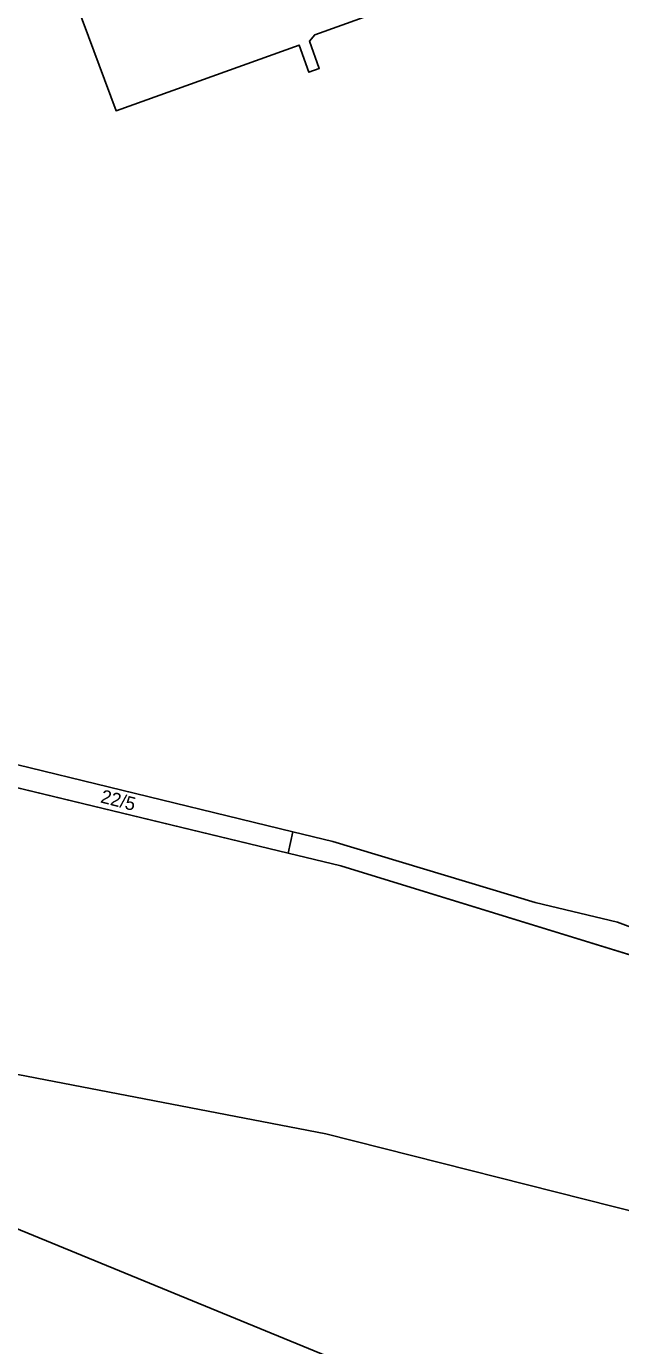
# Model space of a CAD drawing. Extents: x -598233 to -596890, y -1157848 to -1156431.
# Drawn here: x -597915.7 to -597840.5, y -1157310.3 to -1157143.3 of the extents above; entities that cross this region are included whole.
import ezdxf

# ---------------------------------------------------------------- set-up
doc = ezdxf.new("R2010")
doc.units = 0
for name, color, linetype in [('Level 1', 7, 'Continuous'), ('Level 4', 7, 'Continuous'), ('Level 60', 7, 'Continuous'), ('Vrstva 54', 7, 'Continuous'), ('Vrstva 60', 7, 'Continuous')]:
    doc.layers.add(name, color=color, linetype=linetype)

msp = doc.modelspace()

# ---------------------------------------------------------------- linework, layer by layer
at = {"layer": 'Level 1'}
for points in [[(-597805.12, -1157122.39), (-597827.12, -1157129.26), (-597831.62, -1157127.27), (-597879.2, -1157144.38), (-597879.85, -1157145.18), (-597878.62, -1157148.61), (-597879.96, -1157149.09), (-597881.18, -1157145.66), (-597904.33, -1157153.97), (-597909.27, -1157140.61)], [(-597939.77, -1157233.9), (-597929.67, -1157236.56), (-597923.63, -1157238.02), (-597882.54, -1157247.95), (-597875.91, -1157249.55), (-597833.74, -1157262.53), (-597802.08, -1157274.42), (-597767.8, -1157290.17), (-597726.42, -1157315.06), (-597672.84, -1157349.01), (-597621.47, -1157378.62), (-597620.65, -1157379.11), (-597584.75, -1157400.18), (-597549.68, -1157428.4), (-597544.41, -1157433.47), (-597538.53, -1157436.14), (-597519.06, -1157444.97), (-597467.58, -1157472.78), (-597426.75, -1157494.36), (-597424.47, -1157501.56)], [(-597923.53, -1157235.13), (-597881.96, -1157245.26)], [(-597923.63, -1157238.02), (-597882.54, -1157247.95)], [(-597882.54, -1157247.95), (-597881.96, -1157245.26)], [(-597881.96, -1157245.26), (-597876.93, -1157246.47), (-597851.3, -1157254.2), (-597840.9, -1157256.69), (-597774.98, -1157281.45), (-597736.6, -1157306.64), (-597624.12, -1157375.33), (-597619.87, -1157377.31)], [(-597882.54, -1157247.95), (-597875.91, -1157249.55), (-597833.74, -1157262.53), (-597802.08, -1157274.42), (-597767.8, -1157290.17), (-597726.42, -1157315.06), (-597672.84, -1157349.01), (-597621.47, -1157378.62), (-597620.65, -1157379.11)], [(-597927.09, -1157273.98), (-597877.78, -1157283.48), (-597837.79, -1157293.58), (-597809.77, -1157302.98), (-597780.3, -1157316.91), (-597775.85, -1157319.11), (-597749.01, -1157332.97), (-597746.79, -1157334.23), (-597692.89, -1157366.17)], [(-597926.42, -1157291.58), (-597776.35, -1157353.26)]]:
    msp.add_lwpolyline(points, dxfattribs=at)
at = {"layer": 'Level 60'}
for points in [[(-597802.36, -1157107.96), (-597805.12, -1157122.39), (-597827.12, -1157129.26), (-597831.62, -1157127.27), (-597879.2, -1157144.38), (-597879.85, -1157145.18), (-597878.62, -1157148.61), (-597879.96, -1157149.09), (-597881.18, -1157145.66), (-597904.33, -1157153.97), (-597909.27, -1157140.61), (-597809.4, -1157102.15), (-597801.62, -1157103.5)], [(-597923.53, -1157235.13), (-597881.96, -1157245.26), (-597882.54, -1157247.95), (-597923.63, -1157238.02)], [(-597881.96, -1157245.26), (-597876.93, -1157246.47), (-597851.3, -1157254.2), (-597840.9, -1157256.69), (-597774.98, -1157281.45), (-597736.6, -1157306.64), (-597624.12, -1157375.33), (-597619.87, -1157377.31), (-597620.65, -1157379.11), (-597621.47, -1157378.62), (-597672.84, -1157349.01), (-597726.42, -1157315.06), (-597767.8, -1157290.17), (-597802.08, -1157274.42), (-597833.74, -1157262.53), (-597875.91, -1157249.55), (-597882.54, -1157247.95)], [(-597925.52, -1157281.09), (-597927.09, -1157273.98), (-597877.78, -1157283.48), (-597837.79, -1157293.58), (-597809.77, -1157302.98), (-597780.3, -1157316.91), (-597775.85, -1157319.11), (-597749.01, -1157332.97), (-597746.79, -1157334.23), (-597692.89, -1157366.17), (-597699.85, -1157384.95), (-597752.67, -1157363.06), (-597750.67, -1157357.07), (-597769.38, -1157351.46), (-597770.76, -1157355.54), (-597776.35, -1157353.26), (-597926.42, -1157291.58), (-597925.85, -1157288.28)]]:
    msp.add_lwpolyline(points, close=True, dxfattribs=at)
for points in [[(-597805.12, -1157122.39), (-597822.9, -1157218.58), (-597802.39, -1157227.84), (-597720.07, -1157265.02), (-597594.92, -1157321.55), (-597604.05, -1157339.11), (-597605.14, -1157343.41), (-597619.87, -1157377.31), (-597624.12, -1157375.33), (-597736.6, -1157306.64), (-597774.98, -1157281.45), (-597840.9, -1157256.69), (-597851.3, -1157254.2), (-597876.93, -1157246.47), (-597881.96, -1157245.26), (-597923.53, -1157235.13), (-597922.9, -1157217.48), (-597918.43, -1157192.25), (-597917.62, -1157187.34), (-597920.96, -1157183.45), (-597938.58, -1157148.02), (-597940.99, -1157134.33)], [(-597909.27, -1157140.61), (-597904.33, -1157153.97), (-597881.18, -1157145.66), (-597879.96, -1157149.09), (-597878.62, -1157148.61), (-597879.85, -1157145.18), (-597879.2, -1157144.38), (-597831.62, -1157127.27)], [(-597837.79, -1157293.58), (-597877.78, -1157283.48), (-597927.09, -1157273.98), (-597943.7, -1157268.6), (-597955.96, -1157267.72), (-597976.34, -1157264.54), (-597973.76, -1157250.85), (-597972.97, -1157247.13), (-597970.05, -1157232.06), (-597939.77, -1157233.9), (-597929.67, -1157236.56), (-597923.63, -1157238.02), (-597882.54, -1157247.95), (-597875.91, -1157249.55), (-597833.74, -1157262.53)], [(-597932.44, -1157314.29), (-597927.24, -1157296.76), (-597926.42, -1157291.58), (-597776.35, -1157353.26)]]:
    msp.add_lwpolyline(points, dxfattribs=at)
at = {"layer": 'Vrstva 54'}
for p, q in [((-597923.63, -1157238.02), (-597882.54, -1157247.95)), ((-597882.54, -1157247.95), (-597875.91, -1157249.55)), ((-597875.91, -1157249.55), (-597833.74, -1157262.53))]:
    msp.add_line(p, q, dxfattribs=at)
at = {"layer": 'Vrstva 60'}
for points in [[(-597977.93, -1157142.48), (-597982.59, -1157147.71), (-597981.47, -1157149.61), (-597971.72, -1157166.16), (-597970.17, -1157171.99), (-597968.92, -1157171.76), (-597955.98, -1157197.6), (-597952.02, -1157203.83), (-597943.32, -1157225.19), (-597941, -1157230.87), (-597939.77, -1157233.9), (-597929.67, -1157236.56), (-597923.63, -1157238.02), (-597882.54, -1157247.95), (-597875.91, -1157249.55), (-597833.74, -1157262.53), (-597802.08, -1157274.42), (-597767.8, -1157290.17), (-597726.42, -1157315.06), (-597672.84, -1157349.01), (-597621.47, -1157378.62)], [(-597621.47, -1157378.62), (-597672.84, -1157349.01), (-597726.42, -1157315.06), (-597767.8, -1157290.17), (-597802.08, -1157274.42), (-597833.74, -1157262.53), (-597875.91, -1157249.55), (-597882.54, -1157247.95), (-597923.63, -1157238.02), (-597929.67, -1157236.56), (-597939.77, -1157233.9), (-597941, -1157230.87), (-597943.32, -1157225.19), (-597952.02, -1157203.83), (-597955.98, -1157197.6), (-597968.92, -1157171.76), (-597970.17, -1157171.99), (-597971.72, -1157166.16), (-597981.47, -1157149.61), (-597982.59, -1157147.71), (-597977.93, -1157142.48)]]:
    msp.add_lwpolyline(points, dxfattribs=at)

# ---------------------------------------------------------------- texts
at = {"layer": 'Level 4'}
msp.add_text('22/5', height=1.7, rotation=345.584, dxfattribs=at).set_placement((-597906.39, -1157241.51))

doc.saveas('drawing.dxf')
